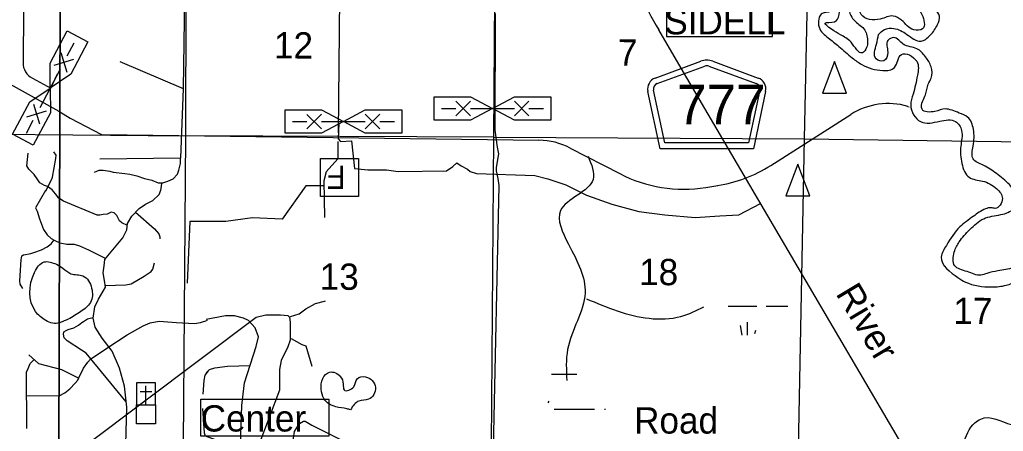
# Model space of a CAD drawing. Extents: x 408847 to 817539, y 923858 to 1151780.
# Drawn here: x 533530 to 550386, y 998249 to 1005294 of the extents above; entities that cross this region are included whole.
import ezdxf

# ---------------------------------------------------------------- set-up
doc = ezdxf.new("R2010")
doc.units = 0
for name, color, linetype in [('County Roads Related Text', 7, 'Continuous'), ('County Routes Highway Center Lines', 7, 'Continuous'), ('Culture', 7, 'Continuous'), ('Lakes and Ponds', 7, 'Continuous'), ('Level 11', 7, 'Continuous'), ('Level 39', 7, 'Continuous'), ('Level 43', 7, 'Continuous'), ('Level 47', 7, 'Continuous'), ('Local Roads Paved', 7, 'Continuous'), ('Local Roads Related Cells', 7, 'Continuous'), ('Masks for Road Features', 7, 'Continuous'), ('Narrow River Creek and Branch and Slough', 7, 'Continuous'), ('Quad Borders', 7, 'Continuous'), ('Roadshields County Roads', 7, 'Continuous'), ('Section Lines', 7, 'Continuous'), ('Swamps', 7, 'Continuous'), ('Township  and Range lines', 7, 'Continuous')]:
    doc.layers.add(name, color=color, linetype=linetype)

msp = doc.modelspace()

# ---------------------------------------------------------------- linework, layer by layer
at = {"layer": 'County Routes Highway Center Lines'}
for p, q in [((544864, 1004466), (544480, 1005119)), ((549259, 996984), (544864, 1004466))]:
    msp.add_line(p, q, dxfattribs=at)
msp.add_arc((550688, 1008766), 7200, 198.9015, 210.4328, dxfattribs=at)
at = {"layer": 'Culture'}
for p, q in [((535531, 999078), (535531, 998703)), ((535856, 999078), (535531, 999078)), ((535694, 998703), (535694, 999028)), ((535856, 998703), (535856, 999078)), ((535594, 998928), (535794, 998928)), ((535531, 998703), (535856, 998703))]:
    msp.add_line(p, q, dxfattribs=at)
for points in [[(547491, 1004581), (547287, 1004039), (547696, 1004039)], [(539335, 1002270), (538685, 1002270), (538685, 1002920), (539335, 1002920)], [(546866, 1002820), (546661, 1002279), (547070, 1002279)], [(535531, 998703), (535856, 998703), (535856, 998378), (535531, 998378)]]:
    msp.add_lwpolyline(points, close=True, dxfattribs=at)
at = {"layer": 'Lakes and Ponds'}
for points in [[(548245, 1005041), (548347, 1005125), (548511, 1005144), (548733, 1005043), (548976, 1004928), (549132, 1005028), (549257, 1005210), (549290, 1005356), (549210, 1005488), (549067, 1005631), (548898, 1005775), (548710, 1005952), (548571, 1006101), (548387, 1006064), (548417, 1005951), (548638, 1005844), (548807, 1005632), (548990, 1005381), (549001, 1005136), (548853, 1005121), (548642, 1005286), (548498, 1005357), (548278, 1005305), (547951, 1005381), (547900, 1005547), (547887, 1005651), (547956, 1006003), (547974, 1006169), (548043, 1006541), (548053, 1006943), (547966, 1007108), (547692, 1007179), (547530, 1007110), (547509, 1006853), (547550, 1006571), (547557, 1006289), (547393, 1006154), (547217, 1006160), (547058, 1006237)], [(546805, 1006213), (546907, 1006119), (547237, 1006017), (547288, 1006017), (547380, 1006017), (547502, 1006027), (547684, 1006218), (547681, 1006442), (547652, 1006705), (547625, 1006907), (547662, 1007033), (547795, 1006928), (547852, 1006642), (547815, 1006370), (547836, 1006210), (547801, 1005990), (547767, 1005801), (547737, 1005612), (547787, 1005337), (547932, 1005195), (548014, 1005116), (548047, 1005018), (548043, 1004816), (547970, 1004728), (547777, 1004907), (547596, 1005036), (547442, 1005130)], [(547442, 1005130), (547331, 1005237), (547493, 1005260), (547571, 1005382), (547564, 1005528), (547430, 1005437), (547284, 1005403), (547229, 1005165), (547384, 1004984), (547565, 1004838), (547797, 1004640), (547960, 1004528), (548321, 1004425), (548519, 1004477), (548640, 1004701), (548901, 1004582), (548914, 1004342), (548839, 1004022), (548798, 1003836), (548969, 1003549), (549296, 1003556), (549566, 1003551), (549671, 1003396), (549656, 1003130), (549675, 1002834), (549800, 1002597), (550030, 1002532), (550273, 1002399), (550370, 1002233), (550246, 1002065), (550176, 1002076), (550078, 1002056), (549871, 1001927), (549641, 1001749), (549410, 1001432), (549323, 1001232), (549609, 1000879), (549737, 1000804), (550189, 1000719), (550434, 1000749), (550638, 1000821), (550893, 1000943), (551175, 1001139), (551391, 1001180), (551539, 1001122), (551554, 1000953), (551493, 1000807), (551399, 1000550), (551290, 1000312), (551197, 1000050), (551176, 999794), (551297, 999591), (551544, 999360), (551764, 999535), (551901, 999791), (552076, 999943), (552147, 999964), (552261, 999804), (552199, 999274), (552235, 998939), (552276, 998595), (552305, 998336), (552358, 998112), (552513, 997885), (552774, 997628), (552855, 997484), (552889, 997059), (552928, 996889), (553030, 996450), (553162, 996104), (553223, 995930), (553366, 995645), (553539, 995441), (553937, 995145), (554070, 994961), (554230, 994560), (554179, 994348), (554028, 994088), (553870, 993849), (553777, 993717), (553726, 993885), (553766, 994043), (553670, 993934), (553595, 993726), (553672, 993395), (553773, 993193), (554034, 992884), (554508, 992537), (554814, 992224), (555087, 992071), (555316, 991844), (555628, 991809), (555813, 991708), (555947, 991557), (556166, 991338), (556245, 991272), (556145, 991270)], [(556967, 991429), (557052, 991111), (557243, 990870), (557353, 990585), (557376, 990343), (557253, 990497), (557042, 990760), (556902, 991007), (556685, 991310), (556410, 991625), (555987, 992063), (555716, 992269), (555303, 992562), (554898, 992712), (554737, 992789), (554419, 992930), (554007, 993202), (554112, 993552), (554207, 993742), (554498, 994189), (554677, 994492), (554708, 994752), (554440, 995110), (554137, 995307), (553998, 995382), (553727, 995639), (553456, 995842), (553385, 996163), (553371, 996505), (553326, 996791), (553228, 997198), (552998, 997859), (552801, 997968), (552662, 998147), (552615, 998367), (552544, 998588), (552563, 998984), (552558, 999228), (552542, 999717), (552531, 999831), (552376, 1000124), (552198, 1000194), (552010, 1000151), (551884, 1000135), (551754, 999892), (551647, 999618), (551523, 999624), (551430, 999839), (551424, 1000007), (551488, 1000323), (551647, 1000659), (551758, 1001117), (551681, 1001283), (551480, 1001358), (551208, 1001455), (551124, 1001345), (550942, 1001206), (550755, 1001143), (550557, 1001053), (550293, 1000994), (550105, 1000951), (550003, 1000921), (549764, 1000982), (549552, 1001083), (549545, 1001317), (549630, 1001491), (549811, 1001703), (550049, 1001888), (550343, 1001957), (550561, 1002066), (550600, 1002276), (550489, 1002471), (550266, 1002662), (550041, 1002803), (549869, 1002911), (549868, 1003130), (549873, 1003418), (549774, 1003628), (549629, 1003697), (549389, 1003766), (549213, 1003724), (548993, 1003761), (549004, 1003903), (549050, 1004009), (549099, 1004189), (549149, 1004295), (549148, 1004487), (549053, 1004658), (548904, 1004797), (548672, 1004875), (548507, 1004988), (548409, 1004941), (548404, 1004736), (548339, 1004588), (548204, 1004625), (548213, 1004873), (548245, 1005041)], [(534224, 1000109), (534214, 1000105), (533980, 1000145), (533800, 1000302), (533786, 1000969), (533948, 1001147), (534163, 1001108)], [(534163, 1001108), (534271, 1001041), (534409, 1000947), (534615, 1000910), (534764, 1000699), (534743, 1000455), (534580, 1000301), (534362, 1000168), (534224, 1000109)], [(539199, 998618), (539343, 998767), (539509, 998797), (539626, 999000), (539455, 999181), (539313, 999148), (539256, 999012), (539090, 998956), (539075, 999058), (539025, 999189), (538842, 999262), (538723, 999152), (538699, 998968), (538742, 998808), (538949, 998667), (539137, 998634), (539199, 998618)]]:
    msp.add_spline(points, degree=3, dxfattribs=at)
at = {"layer": 'Level 39'}
msp.add_lwpolyline([(536636, 998801), (538830, 998801), (538830, 998165), (536636, 998165)], close=True, dxfattribs=at)
at = {"layer": 'Local Roads Paved'}
for p, q in [((536415, 1009906), (536334, 1004119)), ((538996, 1003357), (539050, 1009485)), ((533598, 1005459), (533588, 1004560)), ((541677, 1005400), (541675, 1003403)), ((535248, 1004579), (536334, 1004119)), ((533748, 1004292), (534062, 1004125)), ((534062, 1004125), (534179, 1004370)), ((536334, 1004119), (536288, 1002926)), ((536334, 1004119), (536288, 1002926)), ((536334, 1004119), (536288, 1002926)), ((536288, 1002926), (534906, 1002907)), ((536288, 1002926), (534906, 1002907)), ((536288, 1002926), (534906, 1002907))]:
    msp.add_line(p, q, dxfattribs=at)
for points in [[(538997, 1003517), (538988, 1003257), (539026, 1003209), (539219, 1003218), (539267, 1002746), (539498, 1002727), (539816, 1002727), (540018, 1002698), (540847, 1002707), (540953, 1002784), (541020, 1002842), (541097, 1002794), (541203, 1002736), (541252, 1002698), (541357, 1002659), (542359, 1002630), (542581, 1002572), (542889, 1002466), (543246, 1002293), (543679, 1002139), (544141, 1002013), (544585, 1001956), (545105, 1001907), (545529, 1001936), (545856, 1001956), (546227, 1002146)], [(541675, 1003403), (541714, 1003114), (541733, 1002998), (541695, 1002767), (541695, 1002709), (541724, 1002574), (541743, 1002459), (541646, 997958)], [(538982, 1003210), (538982, 1002912), (538780, 1002690), (538741, 1002536), (538751, 1001909)], [(535376, 1001774), (535280, 1001815), (535239, 1001849), (535193, 1001945), (535147, 1001991), (535101, 1001999), (535030, 1001966), (534959, 1001957), (534905, 1001949), (534859, 1001949), (534283, 1002187), (534204, 1002241), (534142, 1002316), (534087, 1002383), (534008, 1002437), (533954, 1002454), (533875, 1002504), (533833, 1002571), (533779, 1002646), (533725, 1002696), (533687, 1002733), (533654, 1002792), (533675, 1003009)], [(533979, 1002366), (534079, 1002566), (534092, 1002600), (534150, 1002917), (534158, 1002975), (534117, 1003034)], [(534813, 1002687), (534892, 1002717), (534963, 1002721), (535076, 1002704), (535130, 1002683), (535330, 1002662), (535418, 1002650), (535539, 1002621), (535672, 1002575), (535797, 1002546), (535906, 1002504), (535985, 1002500), (536068, 1002529), (536160, 1002571), (536235, 1002650), (536260, 1002717), (536289, 1002833), (536288, 1002926)], [(535952, 1002379), (535960, 1002441), (535964, 1002501)], [(538731, 1002449), (538433, 1002449), (538028, 1001880), (537518, 1001900), (537065, 1001842), (536448, 1001842), (536400, 1000782)], [(533975, 1002368), (533804, 1002072), (533829, 1002017), (533871, 1001884), (533941, 1001705), (534000, 1001613), (534071, 1001550), (534133, 1001513), (534221, 1001475), (534338, 1001454), (534463, 1001454), (534555, 1001425), (534709, 1001354), (535009, 1001204)], [(534884, 1000511), (534963, 1000649), (535001, 1000716), (534984, 1000832), (534959, 1000962), (534980, 1001083), (534992, 1001187), (535013, 1001216), (535301, 1001558), (535364, 1001696), (535380, 1001805), (535455, 1001934), (535580, 1002063), (535689, 1002134), (535810, 1002201), (535918, 1002301), (535952, 1002379)], [(535514, 1001997), (535843, 1001713), (535914, 1001629), (535931, 1001579), (535931, 1001546)], [(533587, 1000695), (533541, 1000770), (533533, 1000824), (533558, 1001183), (533566, 1001250), (533595, 1001271), (533604, 1001271), (533629, 1001275), (533691, 1001287), (533720, 1001291), (533775, 1001308), (533904, 1001354), (534004, 1001408), (534071, 1001458), (534121, 1001529)], [(534997, 1000744), (535347, 1000757), (535443, 1000774), (535664, 1000903), (535785, 1000983), (535814, 1001024), (535843, 1001133)], [(535351, 998027), (535364, 998661), (535326, 999020), (535243, 999329), (535113, 999621), (534942, 999842), (534826, 1000030), (534792, 1000188), (534821, 1000380), (534884, 1000511)], [(538173, 1000213), (538317, 1000262), (538433, 1000348), (538597, 1000435), (538751, 1000474), (538770, 1000483)], [(535354, 998756), (534667, 999588), (534588, 999638), (534342, 999800), (534292, 999850), (534283, 999913), (534288, 999951), (534325, 999976), (534359, 999992), (534459, 1000021), (534538, 1000063), (534596, 1000113), (534625, 1000130), (534659, 1000151), (534692, 1000176), (534738, 1000188), (534793, 1000196)], [(534687, 998029), (537585, 1000204), (537749, 1000242), (537999, 1000242), (538125, 1000233), (538153, 1000204), (538163, 1000117), (538163, 999809), (538125, 999693), (538009, 999462), (537980, 999307), (537980, 998951), (537631, 998018)], [(537315, 998016), (537335, 998691), (537383, 999076), (537585, 999703), (537624, 999866), (537566, 1000021), (537450, 1000146), (537364, 1000185), (537209, 1000223), (537055, 1000223), (536728, 1000165)], [(533654, 998862), (534208, 998857), (534304, 998907), (534388, 998974), (534484, 999074), (534525, 999124), (534542, 999162), (534625, 999329), (534696, 999433), (534742, 999483), (535022, 999671), (535372, 999900), (535647, 1000055), (535764, 1000105), (535922, 1000134), (536219, 1000109), (536527, 1000092), (536631, 1000109), (536665, 1000122), (536719, 1000142), (536748, 1000151)], [(538182, 999838), (538365, 999733), (538433, 999713), (538539, 999366)], [(533687, 999558), (533854, 999408), (534246, 999304), (534534, 999162)], [(533654, 998298), (533650, 999262), (533675, 999325), (533712, 999412), (533777, 999477)], [(536728, 999250), (536786, 999307), (536872, 999336), (537094, 999365), (537480, 999378)], [(536677, 998887), (536690, 999116), (536711, 999208), (536765, 999283)], [(536665, 998640), (536690, 998223), (536711, 998173), (537130, 998020)], [(538207, 998016), (538240, 998248), (538327, 998383), (538394, 998422), (538423, 998422), (538539, 998354), (539222, 998013)]]:
    msp.add_lwpolyline(points, dxfattribs=at)
msp.add_arc((533888, 1004557), 300, 179.3744, 242.0534, dxfattribs=at)
at = {"layer": 'Local Roads Related Cells'}
for p, q in [((534053, 1004549), (534345, 1005102)), ((534345, 1005102), (534699, 1004914)), ((534699, 1004914), (534406, 1004362)), ((534346, 1004677), (534463, 1004898)), ((534119, 1004514), (534457, 1004618)), ((534236, 1004735), (534340, 1004397)), ((533879, 1003793), (534230, 1004456)), ((534054, 1004124), (534053, 1004549)), ((534406, 1004362), (534054, 1004124)), ((533702, 1003886), (534054, 1004124)), ((534054, 1004124), (534056, 1003699)), ((540632, 1003976), (541257, 1003976)), ((540632, 1003576), (540632, 1003976)), ((541257, 1003901), (541007, 1003651)), ((541007, 1003898), (541257, 1003648)), ((541257, 1003976), (541632, 1003776)), ((541632, 1003776), (542007, 1003976)), ((542007, 1003976), (542632, 1003976)), ((542257, 1003901), (542007, 1003651)), ((542007, 1003901), (542257, 1003651)), ((542632, 1003976), (542632, 1003576)), ((533410, 1003334), (533702, 1003886)), ((533653, 1003629), (533991, 1003733)), ((533768, 1003851), (533872, 1003513)), ((538078, 1003752), (538703, 1003752)), ((538078, 1003352), (538078, 1003752)), ((538703, 1003752), (539078, 1003552)), ((539078, 1003552), (539453, 1003752)), ((539453, 1003752), (540078, 1003752)), ((540078, 1003752), (540078, 1003352)), ((540757, 1003776), (541007, 1003776)), ((541632, 1003776), (541257, 1003576)), ((541257, 1003776), (542007, 1003776)), ((542007, 1003576), (541632, 1003776)), ((542257, 1003776), (542507, 1003776)), ((533645, 1003351), (533762, 1003572)), ((534056, 1003699), (533763, 1003147)), ((538703, 1003677), (538453, 1003427)), ((538453, 1003674), (538703, 1003424)), ((539703, 1003677), (539453, 1003427)), ((539453, 1003677), (539703, 1003427)), ((541257, 1003576), (540632, 1003576)), ((542632, 1003576), (542007, 1003576)), ((538203, 1003552), (538453, 1003552)), ((539078, 1003552), (538703, 1003352)), ((538703, 1003552), (539453, 1003552)), ((539453, 1003352), (539078, 1003552)), ((539703, 1003552), (539953, 1003552)), ((533763, 1003147), (533410, 1003334)), ((538703, 1003352), (538078, 1003352)), ((540078, 1003352), (539453, 1003352))]:
    msp.add_line(p, q, dxfattribs=at)
at = {"layer": 'Masks for Road Features'}
msp.add_lwpolyline([(544614, 1005008), (546428, 1005008), (546428, 1005547), (544614, 1005547)], close=True, dxfattribs=at)
at = {"layer": 'Narrow River Creek and Branch and Slough'}
for p, q in [((523277, 1009756), (534200, 1003729)), ((548751, 1003811), (548774, 1003804)), ((534200, 1003729), (534394, 1003610)), ((534394, 1003610), (534933, 1003332)), ((546402, 1002800), (547771, 1003671)), ((534933, 1003332), (542429, 1003231)), ((542963, 1003097), (543812, 1002660)), ((545289, 1002423), (545491, 1002455))]:
    msp.add_line(p, q, dxfattribs=at)
for centre, radius, start, end in [((548415, 1002659), 1200, 73.7519, 122.4614), ((542413, 1002031), 1200, 62.7371, 89.2276), ((545113, 1004825), 2400, 279.048, 302.4613), ((544911, 1004793), 2400, 242.7371, 279.048)]:
    msp.add_arc(centre, radius, start, end, dxfattribs=at)
for points in [[(543269, 1002958), (543356, 1002559), (542799, 1002028), (542936, 1001451), (543218, 1000616), (542920, 999651), (542907, 999121)], [(543242, 1000517), (544318, 1000183), (544862, 1000216), (545255, 1000378)], [(544876, 996094), (545549, 995837), (545993, 995759), (546469, 995792), (547327, 995806), (547632, 996093), (547922, 996560), (548363, 997012), (549242, 997304), (549564, 997637), (549943, 998428), (550060, 998479), (550593, 998358), (550828, 998445), (551123, 998720), (551343, 998687), (551453, 998765), (551681, 998701), (551921, 998268), (552262, 998068), (552385, 998033)]]:
    msp.add_spline(points, degree=3, dxfattribs=at)
at = {"layer": 'Quad Borders'}
for p, q in [((534119, 969475), (534254, 1014913)), ((534120, 969762), (534254, 1014913)), ((534254, 1014913), (534120, 969762))]:
    msp.add_line(p, q, dxfattribs=at)
at = {"layer": 'Roadshields County Roads'}
for p, q in [((544421, 1004296), (545201, 1004582)), ((545408, 1004582), (546186, 1004296)), ((544456, 1004202), (545270, 1004501)), ((545339, 1004501), (546151, 1004202)), ((544586, 1003184), (544393, 1004087)), ((546214, 1004087), (546021, 1003184)), ((544505, 1003084), (544295, 1004066)), ((546312, 1004066), (546102, 1003084)), ((546102, 1003084), (544505, 1003084)), ((546021, 1003184), (544586, 1003184))]:
    msp.add_line(p, q, dxfattribs=at)
for centre, radius, start, end in [((545304, 1004300), 300, 69.827, 110.173), ((545304, 1004407), 100, 69.827, 110.173), ((544490, 1004108), 200, 110.173, 192.0999), ((546117, 1004108), 200, 347.9001, 69.827), ((544490, 1004108), 100, 110.173, 192.0999), ((546117, 1004108), 100, 347.9001, 69.827)]:
    msp.add_arc(centre, radius, start, end, dxfattribs=at)
at = {"layer": 'Section Lines'}
for p, q in [((536377, 1003305), (536385, 1008650)), ((547093, 1008583), (546972, 1003254)), ((531013, 1003355), (536377, 1003305)), ((536336, 998031), (536377, 1003305)), ((541654, 1003283), (536377, 1003305)), ((541654, 1003283), (546973, 1003254)), ((546973, 1003254), (546872, 997949)), ((546972, 1003254), (552282, 1003183))]:
    msp.add_line(p, q, dxfattribs=at)
at = {"layer": 'Swamps'}
for points in [[(545672, 1000393), (546164, 1000393)], [(546320, 1000391), (546695, 1000391)], [(545874, 1000059), (545905, 999896)], [(545994, 1000119), (545994, 999894)], [(546139, 999974), (546120, 999916)], [(542646, 999227), (543075, 999227)], [(542598, 998763), (542581, 998734)], [(542692, 998630), (543380, 998630)], [(543549, 998630), (543567, 998630)]]:
    msp.add_lwpolyline(points, dxfattribs=at)
at = {"layer": 'Township  and Range lines'}
for p, q in [((541654, 1003283), (541695, 1008655)), ((541614, 998010), (541654, 1003283))]:
    msp.add_line(p, q, dxfattribs=at)

# ---------------------------------------------------------------- texts
at = {"layer": 'County Roads Related Text'}
msp.add_text('River', height=450, rotation=300.8464, dxfattribs=at).set_placement((547504, 1000608))
at = {"layer": 'Culture'}
msp.add_text('F', height=400, rotation=180, dxfattribs=at).set_placement((539117, 1002795))
at = {"layer": 'Level 11'}
for s, p in [('Center', (536633, 998245)), ('Road', (544059, 998210))]:
    msp.add_text(s, height=450, dxfattribs=at).set_placement(p)
at = {"layer": 'Level 43'}
for s, p in [('12', (537887, 1004632)), ('7', (543781, 1004509)), ('18', (544144, 1000752)), ('13', (538671, 1000673)), ('17', (549529, 1000086))]:
    msp.add_text(s, height=450, rotation=359.7207, dxfattribs=at).set_placement(p)
at = {"layer": 'Level 47'}
msp.add_text('SIDELL', height=450, rotation=360, dxfattribs=at).set_placement((544577, 1005043))
at = {"layer": 'Roadshields County Roads'}
msp.add_text('777', height=680, dxfattribs=at).set_placement((544794, 1003502))

doc.saveas('drawing.dxf')
